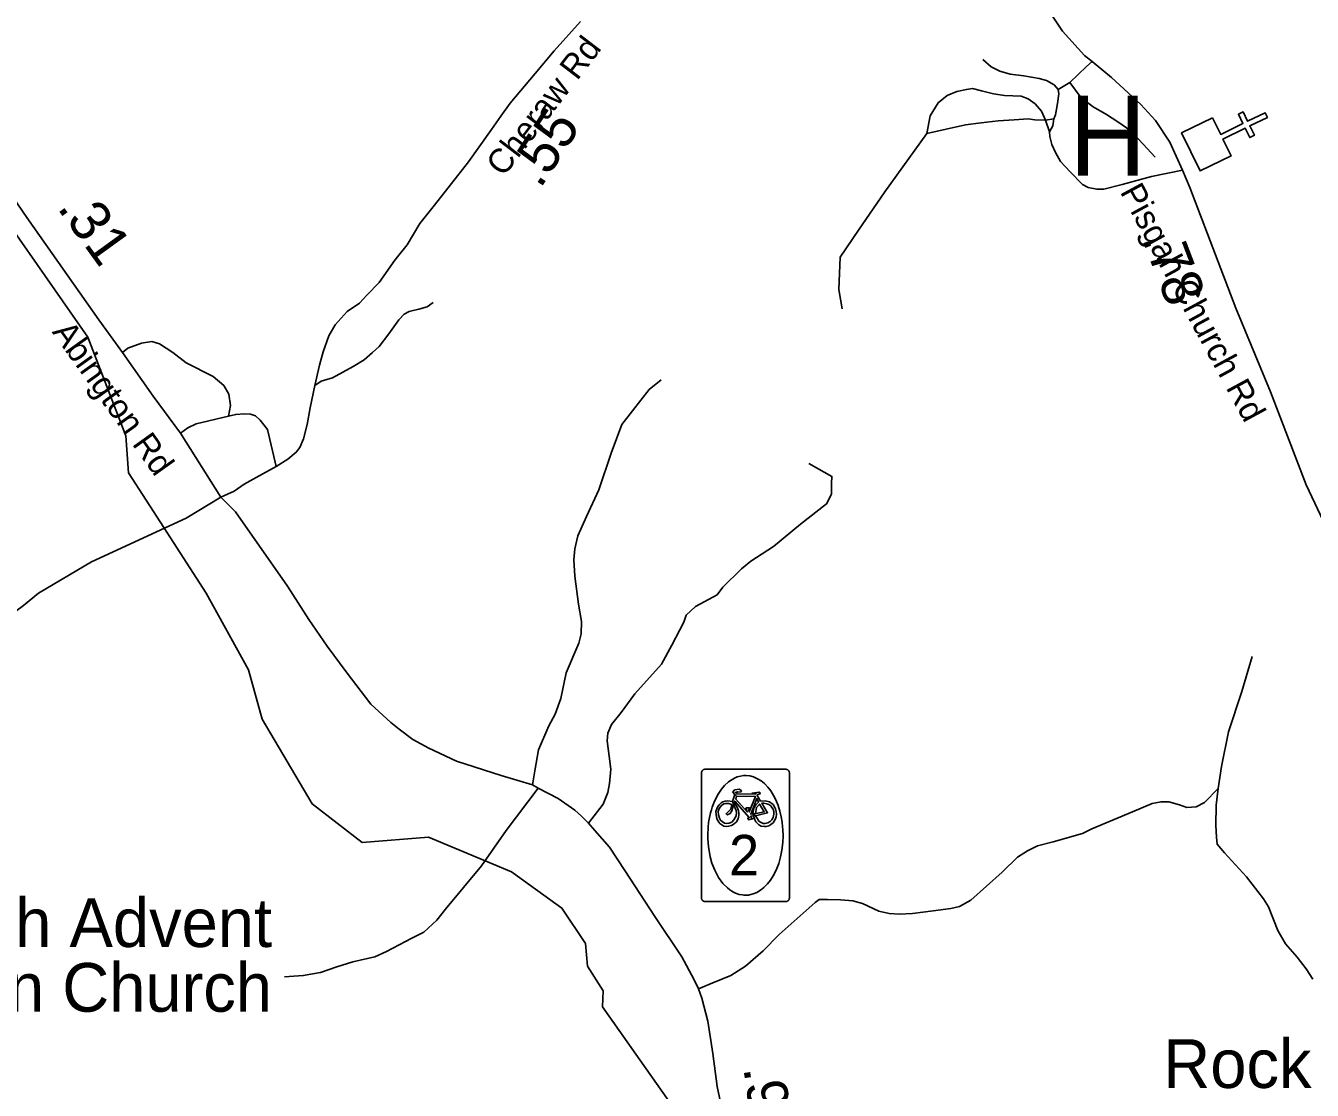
# Model space of a CAD drawing. Extents: x 1159738 to 1321356, y 736314 to 882035.
# Drawn here: x 1230443 to 1234408, y 794549 to 797828 of the extents above; entities that cross this region are included whole.
import ezdxf

# ---------------------------------------------------------------- set-up
doc = ezdxf.new("R2010")
doc.units = 0
for name, color, linetype in [('Exist Boundary Political Fire Districts Label', 7, 'Continuous'), ('Exist Cultural Church CELL', 7, 'Continuous'), ('Exist Cultural Church Label', 7, 'Continuous'), ('Exist Hydrographic Creek Single Shore', 7, 'Continuous'), ('Exist Road Non-System Type 51', 7, 'Continuous'), ('Exist Road Secondary Bike CELL', 7, 'Continuous'), ('Exist Road Secondary Mileage Hundredths English Label', 7, 'Continuous'), ('Exist Road Secondary Type 51 Attributed', 7, 'Continuous'), ('Exist Road Secondary Type 51 Label', 7, 'Continuous')]:
    doc.layers.add(name, color=color, linetype=linetype)

msp = doc.modelspace()

# ---------------------------------------------------------------- linework, layer by layer
at = {"layer": 'Exist Cultural Church CELL'}
msp.add_lwpolyline([(1234100.8, 797545), (1234125.8, 797493.8), (1234194.3, 797527.2), (1234180.3, 797555.9), (1234194.6, 797562.9), (1234208.6, 797534.1), (1234262.7, 797560.5), (1234269.7, 797546), (1234215.6, 797519.7), (1234229.6, 797491), (1234215.3, 797484), (1234201.3, 797512.7), (1234132.8, 797479.4), (1234157.9, 797427.5), (1234062.2, 797381), (1234005.1, 797498.4)], close=True, dxfattribs=at)
at = {"layer": 'Exist Hydrographic Creek Single Shore'}
for points in [[(1230868.4, 796283), (1230759.3, 796450.8), (1230751.3, 796565.3), (1230634.2, 796868.9), (1230266.8, 797395.1), (1230144.4, 797373.8), (1230069.9, 797381.8), (1229993.1, 797447.4), (1229951, 797575.1)], [(1234197.6, 792024), (1234135.7, 792118.3), (1234064, 792284.6), (1233851.1, 792492.3), (1233702.4, 792905.9), (1233396.8, 793183.6), (1233216.8, 793321.9), (1233014.4, 793545.6), (1232785.5, 793713.3), (1232637.4, 793871.6), (1232522, 794379.1), (1232220.7, 794805.8), (1232222.8, 794855), (1232174.7, 794931.5), (1232167.7, 795000.6), (1232095.7, 795110.3), (1231939.7, 795221.8), (1231684.7, 795328.6), (1231480, 795311.7), (1231326.2, 795430.8), (1231171.8, 795691.8), (1231129.2, 795843.6), (1230998.8, 796080.6), (1230868.4, 796283)]]:
    msp.add_lwpolyline(points, dxfattribs=at)
at = {"layer": 'Exist Road Non-System Type 51'}
for p, q in [((1233625.3, 797631.5), (1233660.7, 797654)), ((1233611.7, 797541.1), (1233585.8, 797537.1)), ((1233598.4, 797501.4), (1233585.8, 797537.1))]:
    msp.add_line(p, q, dxfattribs=at)
for points in [[(1233625.3, 797631.5), (1233613, 797646.1), (1233588.5, 797659.3), (1233566.8, 797665.9), (1233519.1, 797673.8), (1233476.9, 797679.1), (1233445.6, 797688.3), (1233418.4, 797701.5), (1233392.5, 797724)], [(1233660.7, 797654), (1233712.4, 797702.8), (1233729.2, 797717.8)], [(1233585.8, 797537.1), (1233573.6, 797564.9), (1233554.5, 797587.3), (1233532.7, 797603.1), (1233510.9, 797611.1), (1233459.2, 797613.7), (1233425.2, 797619), (1233388.4, 797628.2), (1233361.2, 797634.8), (1233342.2, 797632.2), (1233312.2, 797625.6), (1233282.3, 797613.7), (1233255.1, 797591.3), (1233230.6, 797550.3), (1233219.7, 797496.2)], [(1233660.7, 797654), (1233696.1, 797606.4), (1233732.8, 797578.7), (1233773.6, 797555), (1233809, 797532.5), (1233848.5, 797504.8), (1233923.4, 797423.6)], [(1233611.7, 797541.1), (1233617.1, 797553.6), (1233622.6, 797589.3), (1233626.6, 797618.3), (1233625.3, 797631.5)], [(1233219.7, 797496.2), (1233339.4, 797522.6), (1233387.1, 797529.2), (1233440.2, 797535.8), (1233489.2, 797538.4), (1233532.7, 797541.1), (1233553.1, 797538.4), (1233585.8, 797537.1)], [(1233598.4, 797501.4), (1233608.9, 797520), (1233611.7, 797541.1)], [(1233219.7, 797496.2), (1233090.4, 797316.5), (1233009.7, 797198.6), (1232952.9, 797115.7), (1232948.6, 797015.3), (1232959.5, 796956.3)], [(1234008.6, 797383.7), (1233912.5, 797363.5), (1233822.6, 797339.7), (1233765.5, 797325.2), (1233743.7, 797325.2), (1233717.8, 797330.5), (1233700.1, 797339.7), (1233662, 797378), (1233632.1, 797409.7), (1233617.1, 797437.4), (1233604.9, 797462.5), (1233599.4, 797487.6), (1233598.4, 797501.4)], [(1231334, 796719.8), (1231353.7, 796733.6), (1231388, 796743.9), (1231451.6, 796778.3), (1231486, 796798.9), (1231511.7, 796821.3), (1231532.3, 796840.2), (1231561.5, 796879.7), (1231592.5, 796922.7), (1231609.6, 796939.9), (1231625.1, 796948.5), (1231654.3, 796955.4), (1231680.1, 796962.2), (1231699, 796976)], [(1231067.9, 796625.6), (1231074, 796658), (1231069, 796693.6), (1231053.7, 796720), (1231020.1, 796747.5), (1230937.8, 796790.3), (1230896.1, 796821.8), (1230855.4, 796848.3), (1230832, 796855.4), (1230799.5, 796850.3), (1230757.8, 796835), (1230741.5, 796821.8)], [(1232005.2, 795489.5), (1232013.1, 795539.3), (1232023.6, 795598.1), (1232055.1, 795671.8), (1232074.4, 795707.8), (1232092, 795756), (1232108.6, 795835), (1232148, 795925.8), (1232155, 795954.7), (1232155.9, 795993.3), (1232146.2, 796046), (1232135.7, 796132.8), (1232132.2, 796183.2), (1232135.7, 796216.6), (1232144.4, 796256.9), (1232171.6, 796316.6), (1232209.3, 796398.2), (1232246.9, 796511.6), (1232280.2, 796600.2), (1232312.7, 796642.3), (1232364.4, 796708.1), (1232401.2, 796737.9)], [(1230919.4, 796573.5), (1230942.8, 796590), (1230968.2, 796602.2), (1231067.9, 796625.6), (1231090.2, 796630.7), (1231115.7, 796632.7), (1231136, 796631.7), (1231151.2, 796626.6), (1231165.5, 796613.4), (1231187.9, 796584.9), (1231214.3, 796470.7)], [(1232177.6, 795371.8), (1232222.3, 795430.6), (1232237.2, 795466.6), (1232242.5, 795493.8), (1232246, 795537.6), (1232240.7, 795578), (1232234.6, 795625.4), (1232237.2, 795649.1), (1232247.8, 795675.4), (1232278.4, 795713.1), (1232320.5, 795770.1), (1232401.9, 795861.6), (1232434.3, 795920.4), (1232471.2, 795990.6), (1232478.2, 796012.5), (1232507.1, 796038.8), (1232573.7, 796074.8), (1232591.3, 796098.5), (1232649.1, 796155.5), (1232677.2, 796179.2), (1232747.1, 796223.5), (1232830.4, 796292.8), (1232911, 796355.1), (1232925.8, 796385.5), (1232926.7, 796418), (1232927.6, 796439.9), (1232856.6, 796479.4)], [(1234118.5, 795478.4), (1234128.6, 795546.1), (1234150.1, 795652.6), (1234190.9, 795777.2), (1234222.5, 795884.8)], [(1232022.5, 795480), (1231923.7, 795348.8), (1231847.5, 795240.2), (1231736.5, 795106.8), (1231710.1, 795072.5), (1231669.4, 795036.3), (1231632.5, 795016.9), (1231554.4, 794976.2), (1231518.4, 794960.3), (1231451.3, 794944.8), (1231401.5, 794928.6), (1231351.1, 794911.2), (1231298.2, 794902.1), (1231240.7, 794898.3)], [(1232516.9, 794861.4), (1232560.5, 794879.5), (1232616, 794902.2), (1232661.3, 794931), (1232715.6, 794978), (1232765.4, 795029), (1232875.6, 795127.2), (1232888.6, 795136.3), (1232913.5, 795136.9), (1232954.3, 795135.7), (1232991.8, 795132.1), (1233022.3, 795124.2), (1233072.1, 795100.4), (1233103.8, 795093.6), (1233135.5, 795091.3), (1233176.2, 795093.6), (1233239.6, 795101.5), (1233294, 795108.3), (1233321.1, 795115.1), (1233356.2, 795134.4), (1233452.4, 795220.5), (1233499.9, 795266.9), (1233530.5, 795286.1), (1233561.1, 795302), (1233609.7, 795314.5), (1233700.3, 795339.4), (1233728.6, 795354.1), (1233854.2, 795406.2), (1233914.2, 795432.3), (1233941.9, 795437.7), (1233965.7, 795437.7), (1233998.5, 795428.6), (1234021.2, 795419.6), (1234050.6, 795421.8), (1234075.5, 795435.4), (1234118.5, 795478.4)], [(1234118.5, 795478.4), (1234111.7, 795427.5), (1234110.6, 795364.1), (1234112.8, 795328.9), (1234115.1, 795307.4), (1234137.7, 795280.2), (1234205.6, 795206.6), (1234257.7, 795138.7), (1234273.6, 795113.7), (1234301.6, 795040.7), (1234325.4, 795000), (1234361.6, 794959.2), (1234388.8, 794922.9), (1234410.3, 794891.2)]]:
    msp.add_lwpolyline(points, dxfattribs=at)
at = {"layer": 'Exist Road Secondary Bike CELL'}
for points in [[(1232535.6, 795537.7), (1232536.4, 795537.7), (1232569.4, 795537.7), (1232752.8, 795537.7), (1232785.8, 795537.7), (1232787, 795537.6), (1232787.6, 795537.5), (1232788.4, 795537.3), (1232789.1, 795537.1), (1232789.8, 795536.9), (1232791.1, 795536.2), (1232791.8, 795535.8), (1232792.4, 795535.4), (1232793.1, 795534.8), (1232794, 795533.8), (1232794.7, 795533), (1232794.9, 795532.5), (1232795.1, 795532.1), (1232795.4, 795531.6), (1232795.6, 795531.2), (1232795.8, 795530.8), (1232796.1, 795530), (1232796.3, 795529.1), (1232796.5, 795528.2), (1232796.5, 795527.8), (1232796.5, 795527.4), (1232796.5, 795494), (1232796.5, 795174.1), (1232796.5, 795141), (1232796.4, 795139.8), (1232796.3, 795139.2), (1232796.2, 795138.4), (1232796, 795137.7), (1232795.7, 795137), (1232795.1, 795135.7), (1232794.7, 795135.1), (1232794.2, 795134.4), (1232793.6, 795133.7), (1232793.2, 795133.3), (1232792.6, 795132.8), (1232792.3, 795132.5), (1232791.8, 795132.2), (1232791.4, 795131.9), (1232791, 795131.7), (1232790.5, 795131.4), (1232789.6, 795131), (1232788.8, 795130.8), (1232787.9, 795130.5), (1232787.5, 795130.4), (1232787, 795130.4), (1232786.7, 795130.3), (1232786.3, 795130.3), (1232785.7, 795130.3), (1232752.7, 795130.3), (1232569.4, 795130.3), (1232536.4, 795130.3), (1232535.8, 795130.3), (1232535.2, 795130.4), (1232534.6, 795130.5), (1232533.8, 795130.6), (1232533.1, 795130.8), (1232532.4, 795131.1), (1232531.7, 795131.4), (1232531.1, 795131.8), (1232530.5, 795132.1), (1232529.9, 795132.6), (1232529.5, 795132.9), (1232529.1, 795133.2), (1232528.9, 795133.4), (1232528.5, 795133.9), (1232528.1, 795134.3), (1232527.7, 795134.8), (1232527.4, 795135.2), (1232527.2, 795135.7), (1232526.9, 795136.2), (1232526.6, 795136.7), (1232526.4, 795137.2), (1232526.3, 795137.5), (1232526.2, 795137.9), (1232526.1, 795138.1), (1232526.1, 795138.3), (1232526, 795138.5), (1232526, 795138.8), (1232525.9, 795139), (1232525.9, 795139.3), (1232525.8, 795139.5), (1232525.8, 795139.7), (1232525.8, 795140), (1232525.7, 795140.2), (1232525.7, 795140.9), (1232525.7, 795174), (1232525.7, 795494), (1232525.7, 795527), (1232525.8, 795528.2), (1232525.9, 795528.8), (1232526, 795529.6), (1232526.2, 795530.3), (1232526.5, 795531), (1232527.2, 795532.3), (1232527.6, 795532.9), (1232528, 795533.6), (1232528.6, 795534.3), (1232529.6, 795535.2), (1232530.4, 795535.8), (1232530.9, 795536.1), (1232531.2, 795536.3), (1232531.7, 795536.6), (1232532.2, 795536.8), (1232532.6, 795537), (1232533.4, 795537.2), (1232534.3, 795537.5), (1232535.2, 795537.6)], [(1232661.1, 795149.8), (1232656.4, 795150), (1232652, 795150.4), (1232642.1, 795152), (1232630.8, 795156.2), (1232624.3, 795159.4), (1232619, 795162.4), (1232613.3, 795166.2), (1232605.3, 795172.1), (1232591.6, 795186), (1232578.1, 795204), (1232566.3, 795227.2), (1232558, 795248), (1232552.8, 795268.4), (1232547.2, 795299.3), (1232545.3, 795323.7), (1232545.2, 795335.6), (1232545.3, 795344.2), (1232545.7, 795350.4), (1232546.3, 795359.8), (1232547.7, 795374.1), (1232550.4, 795388.7), (1232552.4, 795398.1), (1232553.7, 795403.3), (1232556.4, 795413), (1232559, 795421.4), (1232566.9, 795441.9), (1232576.7, 795460.5), (1232587.5, 795476.1), (1232597, 795487.8), (1232608.5, 795498.6), (1232617.4, 795504.6), (1232622, 795507.3), (1232627.3, 795510.2), (1232635.9, 795514.1), (1232646.2, 795516.7), (1232655.6, 795518.2), (1232663.3, 795518.4), (1232674.2, 795517.3), (1232685.5, 795514.2), (1232698.5, 795508.6), (1232709.8, 795501.6), (1232719.5, 795493.4), (1232730.2, 795482.3), (1232738.9, 795470.9), (1232747.5, 795457.1), (1232754.7, 795443.5), (1232761.8, 795426.2), (1232767.3, 795408.2), (1232771.3, 795391.1), (1232774.3, 795374.5), (1232775.8, 795360), (1232776.4, 795351.8), (1232777.3, 795332.9), (1232776.4, 795312.5), (1232773.7, 795288.9), (1232769.4, 795268.3), (1232763.6, 795247.4), (1232755.8, 795227.2), (1232746.7, 795209.7), (1232738.1, 795196.5), (1232729.3, 795185), (1232718, 795173.3), (1232707.7, 795165.1), (1232696.5, 795158.5), (1232685, 795153.6), (1232677.9, 795151.7), (1232673.8, 795151), (1232670.3, 795150.3), (1232666.5, 795150.1)], [(1232680.6, 795464.5), (1232704.7, 795467.3), (1232706.5, 795465.5), (1232705, 795461.7), (1232699.1, 795459.9), (1232697.5, 795456.7), (1232707.6, 795439.6), (1232722.1, 795440.2), (1232735, 795437.4), (1232746.2, 795428.8), (1232751.6, 795420.3), (1232754.2, 795415.6), (1232756, 795407.8), (1232756.4, 795399.7), (1232755.3, 795391.1), (1232753.5, 795384.6), (1232749.9, 795377.8), (1232746.4, 795372.6), (1232739.6, 795367.2), (1232733.6, 795363.6), (1232725.1, 795361.5), (1232719.8, 795361.3), (1232709.1, 795362.9), (1232702.2, 795366.4), (1232698.8, 795369.3), (1232693.6, 795375.8), (1232690.3, 795381.9), (1232685.6, 795394), (1232684.6, 795399.9), (1232692, 795394.6), (1232697.8, 795384.8), (1232701.9, 795378), (1232707.2, 795374.3), (1232715.4, 795370.9), (1232721.5, 795370.8), (1232729.7, 795372.6), (1232737.2, 795376.9), (1232742.6, 795382.2), (1232746.9, 795389.3), (1232748.3, 795399.4), (1232748.1, 795407.5), (1232746.2, 795414.3), (1232742.8, 795420.3), (1232739.1, 795424.6), (1232733.2, 795429.2), (1232727.5, 795431), (1232718.1, 795432.8), (1232711.7, 795433.4), (1232729.1, 795403.9), (1232692, 795394.6), (1232684.6, 795399.9), (1232718.8, 795406.1), (1232704.5, 795430.6), (1232694.7, 795420), (1232691.8, 795401.4), (1232684.6, 795399.9), (1232685, 795407.8), (1232688.1, 795419.6), (1232693.5, 795427.7), (1232701.3, 795436.7), (1232696.4, 795447.2), (1232677.6, 795399.2), (1232684.7, 795400), (1232685.6, 795394), (1232677.2, 795393.1), (1232679, 795387.9), (1232684.1, 795385.2), (1232671.5, 795382.3), (1232668.4, 795386.2), (1232672.9, 795388.7), (1232628.2, 795439.7), (1232626.5, 795434.9), (1232632.7, 795426.6), (1232636.9, 795418.5), (1232639.6, 795410), (1232641, 795402.5), (1232640.3, 795395), (1232638.2, 795385.2), (1232633.3, 795376.2), (1232626.4, 795369.5), (1232618.6, 795364.7), (1232609, 795362.4), (1232602, 795361.8), (1232594.9, 795362.7), (1232582.6, 795370.2), (1232578.6, 795374.7), (1232572.9, 795385.1), (1232570.4, 795398.1), (1232570.3, 795407.3), (1232572.6, 795415.4), (1232576.2, 795422.7), (1232580.4, 795428.1), (1232586.5, 795434), (1232591.8, 795437.4), (1232598.7, 795439.5), (1232605.7, 795440.1), (1232620.9, 795438.4), (1232624.4, 795430.2), (1232619.8, 795411.3), (1232613.7, 795401.3), (1232604.9, 795397.2), (1232601.4, 795400.6), (1232615.6, 795415.2), (1232618.7, 795428.9), (1232615.5, 795430.3), (1232609.5, 795432.3), (1232600, 795432.5), (1232594.5, 795430.8), (1232587.1, 795426.5), (1232580, 795417.2), (1232576.9, 795407.6), (1232578.2, 795396.9), (1232580.9, 795386.9), (1232584.4, 795380.5), (1232589.5, 795376.5), (1232596.7, 795372.1), (1232603.2, 795370.9), (1232611.2, 795371.4), (1232619, 795374.8), (1232625.7, 795381.5), (1232630, 795389.7), (1232632.5, 795395.5), (1232633.1, 795402.9), (1232632.1, 795410.8), (1232628.3, 795419.8), (1232620.9, 795438.4), (1232628.6, 795460.2), (1232634, 795454.5), (1232631.1, 795445.9), (1232666.7, 795406.1), (1232665.7, 795411.1), (1232661.9, 795417.5), (1232663.6, 795418.9), (1232673.8, 795418.9), (1232671.9, 795411.6), (1232672.9, 795406.4), (1232691.8, 795454.1), (1232634, 795454.5), (1232628.6, 795460.2), (1232622, 795467.3), (1232627.7, 795474), (1232643, 795475.9), (1232649.1, 795471.1), (1232645.8, 795466.9), (1232636.5, 795467.9), (1232630.1, 795466.5), (1232631.6, 795465.2), (1232634.8, 795465.2), (1232633.4, 795461.9), (1232692.6, 795461.4), (1232693, 795462.8)]]:
    msp.add_lwpolyline(points, close=True, dxfattribs=at)
at = {"layer": 'Exist Road Secondary Type 51 Attributed'}
for points in [[(1232851.1, 798537.2), (1232931.6, 798473), (1233121.8, 798353.3), (1233370.8, 798182.9), (1233420, 798136.7), (1233468.3, 798073.9), (1233475.3, 798060), (1233535.6, 797969.8), (1233583.1, 797895), (1233638.2, 797811.6), (1233706, 797736.7), (1233729.2, 797717.8), (1233789.2, 797668.9), (1233879.9, 797586.2), (1233924.7, 797536), (1233968.6, 797470), (1234008.6, 797383.7), (1234030.9, 797330.2), (1234172.6, 796958.2), (1234279.3, 796700.9), (1234388.8, 796413.6), (1234477.4, 796227.3)], [(1231044.6, 796376.5), (1231084.9, 796394.8), (1231115.8, 796415.6), (1231153.4, 796436.4), (1231214.3, 796470.7), (1231250.7, 796493.1), (1231276.4, 796514.5), (1231288.2, 796528.5), (1231298.9, 796555.9), (1231309.9, 796600), (1231319.2, 796650.8), (1231334, 796719.8), (1231348, 796782.2), (1231359.9, 796823.5), (1231377.3, 796873.5), (1231397.1, 796907.4), (1231433.9, 796947.5), (1231471.7, 796974.1), (1231494.5, 796998.1), (1231532.5, 797037.2), (1231580.4, 797105.8), (1231618.6, 797153.7), (1231657.6, 797218.8), (1231702.6, 797275.5), (1231807.3, 797408.9), (1231878.1, 797508.6), (1231907.2, 797549.8), (1231936, 797590.2), (1232012.6, 797681.3), (1232071.3, 797750.9), (1232152.8, 797841.2)], [(1230095.8, 797740.8), (1230218.1, 797560.2), (1230375.7, 797340.8), (1230446.7, 797237.3), (1230668.6, 796922.4), (1230741.5, 796821.8), (1230835.8, 796687.2), (1230919.4, 796573.5), (1231044.6, 796376.5)], [(1228965.6, 794508), (1229139.8, 794679.6), (1229216.8, 794760.7), (1229575.4, 795163.3), (1229822.5, 795421.6), (1229902.7, 795512.1), (1230036.3, 795646.4), (1230324.3, 795947.4), (1230368, 795988.9), (1230393, 796009.9), (1230435.8, 796042.5), (1230482.3, 796079.8), (1230646, 796176.5), (1230937.7, 796311.2), (1231044.6, 796376.5)], [(1231044.6, 796376.5), (1231089.3, 796330.7), (1231249.4, 796101.9), (1231315.4, 795999.5), (1231371.6, 795916.9), (1231431, 795837.6), (1231506.9, 795738.5), (1231568.3, 795682.3), (1231593.7, 795661.2), (1231636.3, 795629.3), (1231685.2, 795603), (1231770.3, 795562.9), (1231908.6, 795518.4), (1232005.2, 795489.5), (1232022.5, 795480), (1232083.5, 795447.8), (1232135.4, 795411.3), (1232156.2, 795392.8), (1232177.6, 795371.8), (1232196.7, 795348.8), (1232241.9, 795298), (1232289.1, 795226), (1232382.3, 795084.1), (1232465.4, 794959.6), (1232502.4, 794890.7), (1232516.9, 794861.4), (1232526.8, 794832.8), (1232544.8, 794761.7), (1232560.3, 794661.9), (1232574.4, 794560.2), (1232589.9, 794483.6)]]:
    msp.add_lwpolyline(points, dxfattribs=at)

# ---------------------------------------------------------------- texts
at = {"layer": 'Exist Boundary Political Fire Districts Label'}
msp.add_text('H', height=246.1, dxfattribs=at).set_placement((1233658.7, 797366.6))
at = {"layer": 'Exist Cultural Church Label'}
for s, p in [('Nazareth Advent ', (1229708.2, 794990.1)), ('Christain Church', (1229708.2, 794790.8)), ('Rock Creek', (1233948.8, 794555.9))]:
    msp.add_text(s, height=150, dxfattribs=at).set_placement(p)
at = {"layer": 'Exist Road Secondary Bike CELL'}
msp.add_text('2', height=125, dxfattribs=at).set_placement((1232610.5, 795210.6))
at = {"layer": 'Exist Road Secondary Mileage Hundredths English Label'}
for s, rotation, p in [('.55', 56.9222, (1232028.5, 797323.7)), ('.31', 305.9164, (1230537.7, 797267.5)), ('.78', 290.8494, (1233882.3, 797173)), ('.91', 278.5498, (1232654.3, 794617.1))]:
    msp.add_text(s, height=125, rotation=rotation, dxfattribs=at).set_placement(p)
at = {"layer": 'Exist Road Secondary Type 51 Label'}
for s, rotation, p in [('Cheraw Rd', 52.6224, (1231915.7, 797360.2)), ('Pisgah Church Rd', 298.4122, (1233814, 797317)), ('Abington Rd', 305.5529, (1230522.4, 796884.8))]:
    msp.add_text(s, height=75, rotation=rotation, dxfattribs=at).set_placement(p)

doc.saveas('drawing.dxf')
